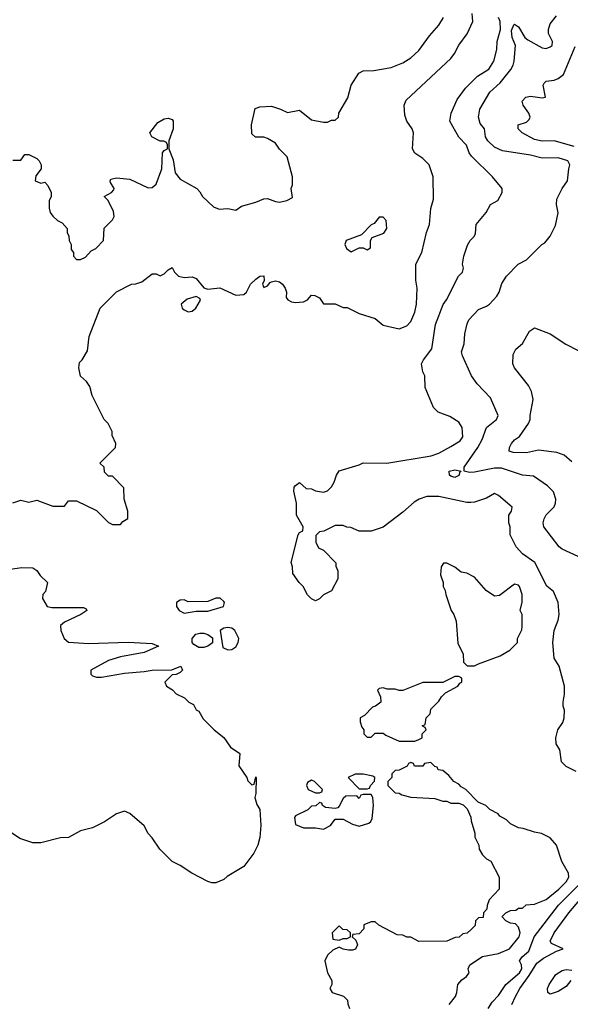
# Model space of a CAD drawing. Header units: inches. Extents: x 2348341 to 2479810, y 460419 to 613669.
# Tile 391 of 656: x 2371684 to 2374451, y 581511 to 586459. Entities that reach past the tile are written whole.
import ezdxf

# ---------------------------------------------------------------- set-up
doc = ezdxf.new("R2010")
doc.units = ezdxf.units.IN
doc.header["$MEASUREMENT"] = 0
doc.layers.add('C3578', color=7, linetype='Continuous')

msp = doc.modelspace()

# ---------------------------------------------------------------- linework, layer by layer
at = {"layer": 'C3578', "color": 2}
for points, elevation in [([(2371650, 584031.3), (2371690, 584044.7), (2371730, 584034), (2371770, 584044.7), (2371850, 584014), (2371910, 584014), (2371930, 584042), (2371970, 584042), (2372070, 583992), (2372130, 583932), (2372150, 583922), (2372190, 583922), (2372203.1, 583936.9), (2372227.3, 583952.7), (2372228, 583990), (2372208.7, 584050), (2372207.3, 584107.3), (2372150, 584166), (2372130, 584166), (2372110, 584186), (2372108, 584210), (2372086, 584230), (2372166, 584310), (2372168, 584330), (2372148, 584370), (2372148, 584390), (2372128, 584430), (2372108, 584450), (2372048.7, 584570), (2372036.4, 584616.4), (2372020.4, 584640.4), (2371990, 584668), (2371982, 584710), (2371984, 584736), (2371998, 584750), (2372024.7, 584795.3), (2372032.9, 584867.1), (2372088.7, 585010), (2372170, 585092), (2372246, 585130), (2372268.4, 585131.6), (2372298, 585142), (2372350, 585182), (2372370, 585182), (2372390, 585172), (2372410, 585182), (2372430, 585202), (2372450, 585214), (2372462, 585190), (2372482, 585170), (2372510, 585162.8), (2372550, 585166.8), (2372570, 585158.8), (2372610, 585111.3), (2372630, 585104.7), (2372690, 585112), (2372770, 585074.8), (2372810, 585078.8), (2372824, 585090), (2372844, 585130), (2372870, 585156), (2372890, 585171), (2372910, 585171.3), (2372912, 585148), (2372904.7, 585130), (2372910, 585114), (2372930, 585122), (2372942, 585138), (2372950, 585141), (2372970, 585146), (2372990, 585141), (2373004.7, 585130), (2373018, 585110), (2373024.7, 585090), (2373023.6, 585063.6), (2373031.6, 585051.6), (2373050, 585042), (2373070, 585038), (2373110, 585042), (2373130, 585052), (2373150, 585074), (2373167.3, 585072.7), (2373190, 585062), (2373210, 585032), (2373270, 585032), (2373310, 585012), (2373330, 585012), (2373390, 584982), (2373470, 584958), (2373510, 584924.7), (2373590, 584906), (2373630, 584921), (2373650, 584942), (2373669.2, 584990), (2373677.2, 585030), (2373681.2, 585110), (2373674, 585150), (2373674, 585230), (2373704, 585290), (2373728.9, 585388.9), (2373744, 585430), (2373749.1, 585510.9), (2373763.1, 585556.9), (2373762, 585670), (2373742, 585730), (2373710, 585762), (2373670, 585788), (2373658, 585810), (2373662, 585890), (2373655.3, 585910), (2373628.7, 585950), (2373619, 585979), (2373615.3, 586030), (2373625.6, 586054.4), (2373850, 586264.7), (2373869, 586290), (2373890, 586331.3), (2373932.1, 586387.9), (2373961.2, 586450), (2373957.2, 586490)], 106), ([(2371650, 585754), (2371690, 585754), (2371710, 585782), (2371730, 585782), (2371770, 585762), (2371782, 585750), (2371792, 585730), (2371792, 585710), (2371764.7, 585675.3), (2371762, 585650), (2371790, 585638), (2371810, 585642), (2371825.4, 585625.4), (2371842, 585590), (2371842, 585570), (2371831.6, 585548.4), (2371831.6, 585511.6), (2371838, 585490), (2371850, 585472), (2371874, 585450), (2371898, 585438), (2371922, 585410), (2371922, 585390), (2371931.6, 585371.6), (2371932, 585350), (2371942, 585330), (2371943.6, 585303.6), (2371954, 585290), (2371954, 585270), (2371970, 585254), (2371990, 585254), (2372014.6, 585265.4), (2372043.1, 585296.9), (2372066, 585310), (2372106, 585350), (2372108.4, 585411.6), (2372150, 585454), (2372158, 585470), (2372155.3, 585495.3), (2372128, 585550), (2372108, 585570), (2372146, 585590), (2372156.4, 585603.6), (2372158, 585610), (2372140.4, 585640.4), (2372138, 585650), (2372142, 585658), (2372170, 585664.7), (2372238, 585658), (2372330, 585614.8), (2372350, 585616), (2372370, 585632), (2372399, 585710), (2372402, 585790), (2372410, 585802), (2372426, 585810), (2372426, 585830), (2372422, 585842), (2372408, 585848), (2372390, 585848.7), (2372348, 585870), (2372338, 585890), (2372378, 585942), (2372410, 585961), (2372430, 585964.7), (2372450, 585958), (2372456, 585950), (2372456, 585910), (2372434, 585850), (2372434, 585810), (2372455.3, 585755.3), (2372464.7, 585690), (2372490, 585658), (2372574, 585610), (2372590, 585594), (2372602, 585570), (2372658, 585518), (2372686.4, 585506.4), (2372730, 585511), (2372770, 585502), (2372798, 585522), (2372870, 585542), (2372910, 585558.8), (2372930, 585561), (2372970, 585544.7), (2372990, 585542), (2373026, 585550), (2373054.6, 585565.4), (2373048.7, 585610), (2373055.3, 585630), (2373055.3, 585670), (2373028, 585770), (2372988.9, 585808.9), (2372970, 585838), (2372930, 585862), (2372910, 585868.7), (2372868.9, 585868.9), (2372850, 585886), (2372848.7, 585930), (2372867.3, 586012.7), (2372890, 586022), (2372950, 586024.7), (2372994, 586010), (2373030, 585992), (2373090, 586004.7), (2373150, 585956), (2373210, 585944.7), (2373230, 585944.7), (2373250, 585954), (2373270, 585954), (2373286, 585970), (2373288, 585990), (2373332.9, 586067.1), (2373349.3, 586130.7), (2373388.9, 586191.1), (2373410, 586202), (2373463.6, 586203.6), (2373550, 586218.8), (2373610, 586242.8), (2373650, 586266.8), (2373690, 586304.7), (2373742.5, 586377.5), (2373790, 586431.3), (2373813.2, 586470)], 110), ([(2374480.4, 582680.4), (2374430, 582706), (2374406, 582730), (2374398, 582790), (2374380.4, 582820.4), (2374378, 582850), (2374388, 582890), (2374412.9, 582927.1), (2374419, 582950), (2374422, 582990), (2374415.3, 583010), (2374415.3, 583030), (2374422, 583070), (2374422, 583110), (2374394, 583210), (2374369.2, 583250), (2374362.7, 583330), (2374369.2, 583390), (2374390, 583442), (2374395.1, 583470), (2374389.2, 583530), (2374365.6, 583585.6), (2374332.9, 583612.9), (2374271.9, 583731.9), (2374210, 583775.3), (2374179, 583810), (2374149, 583870), (2374148.7, 583910), (2374142, 583930), (2374142, 583970), (2374155.3, 583990), (2374158, 584010), (2374090, 584068.7), (2374070, 584078), (2374030, 584055.3), (2373970, 584034), (2373950, 584033.2), (2373930, 584033.2), (2373790, 584063.7), (2373730, 584062.7), (2373690.5, 584049.5), (2373665.8, 584034.2), (2373610, 583984), (2373510, 583908.7), (2373450, 583888.7), (2373390, 583888), (2373347.3, 583907.3), (2373328.4, 583908.4), (2373310, 583918), (2373270, 583918), (2373211.6, 583888.4), (2373190, 583886), (2373172.7, 583867.3), (2373172.7, 583832.7), (2373185.4, 583805.4), (2373210, 583794), (2373272, 583730), (2373272.7, 583712.7), (2373282, 583690), (2373282, 583650), (2373251, 583589), (2373211.1, 583568.9), (2373190, 583548), (2373170, 583538), (2373150, 583548), (2373130, 583568), (2373108, 583610), (2373088, 583630), (2373056.4, 583676.4), (2373055.3, 583710), (2373048.9, 583731.1), (2373084, 583870), (2373090, 583882), (2373106, 583890), (2373108, 583910), (2373075.3, 583970), (2373075.3, 584030), (2373062, 584090), (2373064, 584110), (2373070, 584118), (2373090, 584134), (2373123.6, 584103.6), (2373150, 584102), (2373170, 584092), (2373210, 584084.7), (2373230, 584092), (2373250, 584112), (2373264.7, 584135.3), (2373275.3, 584170), (2373290, 584191.3), (2373390, 584222), (2373410, 584232), (2373528.9, 584231.1), (2373751.9, 584268.1), (2373790, 584280.7), (2373850, 584314), (2373896.6, 584343.4), (2373910, 584362), (2373906.6, 584410), (2373890, 584437.2), (2373845.8, 584465.8), (2373786.3, 584486.3), (2373763.7, 584510), (2373721.2, 584610), (2373719, 584670), (2373709, 584690), (2373703.7, 584730), (2373712.3, 584750), (2373755.2, 584804.8), (2373773.1, 584926.9), (2373812, 585028), (2373829.4, 585050.6), (2373889, 585170), (2373908.7, 585190), (2373914, 585210), (2373909.2, 585230.8), (2373915.3, 585270), (2373934.6, 585325.4), (2373948, 585350), (2373968, 585370), (2373974.6, 585385.4), (2373978, 585430), (2374028, 585490), (2374048.9, 585531.1), (2374086, 585550), (2374108, 585590), (2374108, 585610), (2374059, 585670), (2373953.4, 585773.4), (2373942.7, 585790), (2373929.3, 585829.3), (2373890, 585868), (2373844.5, 585950), (2373851.8, 585990), (2373882.6, 586057.4), (2373924.2, 586115.8), (2373984.8, 586175.2), (2374040.9, 586210), (2374066.6, 586250), (2374082, 586310), (2374083.6, 586350), (2374099.7, 586410), (2374097.4, 586450), (2374089.7, 586470)], 102), ([(2374490, 583761.2), (2374410, 583799), (2374395.3, 583810), (2374317.2, 583910), (2374314, 583930), (2374319, 583950), (2374329.4, 583970.6), (2374369.3, 584010.7), (2374376, 584030), (2374378, 584050), (2374366.3, 584086.3), (2374336.6, 584116.6), (2374266, 584166), (2374209.6, 584169.6), (2374105.1, 584205.1), (2374070, 584205.6), (2373970, 584184.7), (2373944.2, 584184.2), (2373918, 584190), (2373918, 584210), (2373986, 584310), (2374007, 584350), (2374029.2, 584410), (2374079, 584450), (2374089, 584470), (2374050, 584558), (2373982, 584630), (2373954, 584670), (2373909, 584770), (2373904, 584790), (2373917.2, 584830), (2373920.2, 584879.8), (2373933.2, 584930), (2373941.2, 584950), (2373990, 585002.8), (2374030, 585019.1), (2374045.2, 585030), (2374081.2, 585070), (2374093.2, 585090), (2374106, 585134), (2374129.3, 585170.7), (2374188, 585230), (2374230, 585252), (2374308, 585330), (2374322, 585338), (2374348.9, 585371.1), (2374375.5, 585424.5), (2374388.9, 585488.9), (2374381.2, 585530), (2374383.1, 585556.9), (2374409, 585610), (2374437.2, 585650), (2374442.7, 585710), (2374449, 585730), (2374438, 585750), (2374390, 585764.5), (2374310, 585763.6), (2374250, 585778.7), (2374110, 585800.7), (2374070, 585818), (2374036, 585850), (2374025.2, 585870), (2374019, 585910), (2373998, 585938), (2373989, 585970), (2373996, 586010), (2374045.6, 586094.4), (2374097.6, 586142.4), (2374151.7, 586208.3), (2374162.7, 586230), (2374169.3, 586250), (2374174.5, 586330), (2374158, 586370), (2374154.8, 586405.2), (2374167, 586433), (2374170, 586436), (2374190, 586422.8), (2374222, 586370), (2374237.4, 586357.4), (2374310, 586317.3), (2374330, 586314.8), (2374350, 586322.8), (2374359, 586330), (2374361.2, 586350), (2374340.9, 586390), (2374340.7, 586410), (2374350, 586438), (2374381.2, 586478.8)], 98), ([(2374470, 585821.8), (2374370, 585849.6), (2374309.5, 585849.5), (2374270, 585857.2), (2374208.7, 585890), (2374189.2, 585910), (2374188.7, 585930), (2374230, 585944.7), (2374243.1, 585956.9), (2374248.7, 585970), (2374242, 585990), (2374214, 586030), (2374209, 586050), (2374228, 586070), (2374250, 586074.8), (2374310, 586066), (2374326, 586070), (2374314, 586130), (2374319, 586141), (2374329.3, 586150.7), (2374370, 586155.5), (2374390, 586163), (2374415.6, 586184.4), (2374474.8, 586325.2)], 94), ([(2374458, 584238), (2374419, 584270), (2374383.3, 584283.3), (2374290, 584295.6), (2374230, 584281.6), (2374163.9, 584283.9), (2374144, 584290), (2374144.5, 584310), (2374154.5, 584330), (2374170, 584347.7), (2374194.9, 584365.1), (2374240.9, 584430), (2374249.3, 584450), (2374249.3, 584470.7), (2374264, 584550), (2374255.3, 584590), (2374240.2, 584620.2), (2374169.4, 584709.4), (2374162, 584730), (2374163.1, 584776.9), (2374176.4, 584803.6), (2374210, 584832), (2374246.3, 584893.7), (2374270, 584911.3), (2374350, 584881), (2374427.9, 584827.9), (2374490, 584796)], 94), ([(2371624.7, 583695.3), (2371694.6, 583705.4), (2371750, 583704.7), (2371771.1, 583691.1), (2371786.8, 583666.8), (2371824, 583630), (2371813.8, 583586.2), (2371801, 583570), (2371798, 583550), (2371822, 583510), (2371844.9, 583504.9), (2372004.7, 583504.7), (2372018, 583498), (2372022, 583490), (2371992, 583470), (2371908.5, 583431.5), (2371890, 583414), (2371890.7, 583390), (2371908.4, 583350), (2371930, 583330.8), (2372030, 583324.9), (2372230, 583330.6), (2372350, 583324.7), (2372382, 583310), (2372310, 583279), (2372190, 583257.2), (2372130, 583239.3), (2372041, 583190), (2372041, 583170), (2372050, 583161), (2372070, 583154.8), (2372094.8, 583154.8), (2372210, 583174.8), (2372310, 583182.8), (2372350, 583191), (2372448.4, 583191.6), (2372494, 583210), (2372502, 583190), (2372490, 583178), (2372470, 583168), (2372450, 583166), (2372414, 583130), (2372422, 583110), (2372451.1, 583091.1), (2372470, 583072), (2372511.6, 583051.6), (2372534, 583030), (2372556.9, 583016.9), (2372571.6, 582991.6), (2372583.6, 582983.6), (2372605.4, 582945.4), (2372662, 582890), (2372710, 582852), (2372743.5, 582803.5), (2372790, 582772), (2372784.7, 582710), (2372824.7, 582650), (2372830, 582634), (2372850, 582614), (2372862, 582618), (2372870, 582654), (2372872, 582650), (2372871.1, 582571.1), (2372866, 582550), (2372875.3, 582515.3), (2372890.8, 582490), (2372896.3, 582410), (2372890.9, 582349.1), (2372881, 582310), (2372861, 582270), (2372810, 582204), (2372726.4, 582153.6), (2372710, 582138), (2372670, 582122), (2372650, 582122), (2372630, 582128.7), (2372549.3, 582169.3), (2372490, 582208.7), (2372450, 582228.7), (2372388.7, 582290), (2372350, 582348), (2372329.2, 582369.2), (2372310, 582408), (2372238, 582470), (2372210, 582482), (2372170, 582468), (2372110, 582428), (2372050, 582398), (2371990, 582382), (2371930, 582348.7), (2371890, 582348), (2371790, 582322), (2371750, 582322), (2371684.7, 582344.7), (2371588, 582410)], 102), ([(2373841.2, 581510), (2373873.2, 581550), (2373881.2, 581570), (2373885.2, 581610), (2373905.4, 581634.6), (2373928.7, 581650), (2373938, 581662), (2373942, 581670), (2373938, 581690), (2373946, 581710), (2374010, 581750.8), (2374090, 581765.7), (2374145.2, 581790), (2374194, 581850), (2374199, 581870), (2374190, 581898), (2374175.3, 581915.3), (2374150, 581918), (2374126, 581930), (2374108, 581950), (2374110, 581954), (2374126, 581970), (2374150, 581982), (2374176.4, 581983.6), (2374190, 581994), (2374210, 581994), (2374228.4, 582011.6), (2374270, 582014), (2374330, 582038), (2374393.2, 582090), (2374430, 582126.8), (2374444, 582150), (2374442, 582170), (2374408.4, 582228.4), (2374382, 582310), (2374350, 582348), (2374306, 582370), (2374270, 582375.3), (2374214.6, 582394.6), (2374190, 582398), (2374150, 582418), (2374130, 582438), (2374096.4, 582456.4), (2374088.4, 582468.4), (2374046, 582490), (2374026, 582510), (2373987.3, 582527.3), (2373926, 582590), (2373903.1, 582603.1), (2373890, 582618), (2373866, 582630), (2373840.4, 582660.4), (2373810, 582686), (2373786, 582690), (2373782, 582702), (2373770, 582706), (2373750, 582726), (2373718, 582722), (2373710, 582708), (2373668.4, 582708.4), (2373662, 582722), (2373650, 582726), (2373638, 582722), (2373631.6, 582708.4), (2373590, 582688), (2373570, 582686), (2373554, 582670), (2373554, 582650), (2373534, 582630), (2373534, 582610), (2373570, 582574), (2373590, 582572), (2373603.6, 582563.6), (2373650, 582552), (2373770, 582544.7), (2373810, 582532), (2373830, 582532), (2373850, 582522), (2373890, 582522), (2373912.7, 582512.7), (2373932.7, 582492.7), (2373951.6, 582451.6), (2373952.7, 582432.7), (2373971.1, 582371.1), (2373971.6, 582351.6), (2373991.3, 582310), (2373992, 582290), (2374010, 582262), (2374030, 582242), (2374052, 582230), (2374094, 582150), (2374094, 582090), (2374043.6, 582036.4), (2374032.7, 582007.3), (2374031.6, 581988.4), (2374014, 581970), (2374012.7, 581947.3), (2373990, 581946), (2373974, 581930), (2373972.7, 581907.3), (2373952.7, 581887.3), (2373931.6, 581868.4), (2373910, 581866), (2373891.6, 581848.4), (2373872.7, 581847.3), (2373830, 581828), (2373690, 581826), (2373650, 581848), (2373630, 581848), (2373610, 581858), (2373580.4, 581860.4), (2373488.4, 581908.4), (2373470, 581926), (2373450, 581926), (2373414, 581910), (2373414, 581890), (2373390, 581866), (2373358, 581862), (2373354, 581850), (2373372.7, 581832.7), (2373382, 581810), (2373371.1, 581788.9), (2373356.9, 581783.1), (2373336.9, 581783.1), (2373308.9, 581788.9), (2373290, 581798), (2373256.9, 581783.1), (2373230, 581758), (2373218, 581730), (2373231.3, 581670), (2373252, 581630), (2373252, 581610), (2373242, 581590), (2373254, 581570), (2373311.6, 581551.6), (2373332, 581532), (2373332.7, 581512.7), (2373342, 581490)], 106), ([(2374037.2, 581490), (2374058, 581522), (2374090, 581556), (2374126, 581610), (2374194.7, 581670), (2374207.3, 581690), (2374206, 581710), (2374195.3, 581730), (2374209.3, 581750), (2374242.6, 581777.4), (2374269.8, 581850.2), (2374391.3, 582010), (2374675.1, 582290)], 102), ([(2374157.6, 581510), (2374175.1, 581550), (2374196.9, 581590), (2374244.6, 581655.4), (2374282.3, 581717.7), (2374316.6, 581743.4), (2374381.6, 581778.4), (2374414, 581790), (2374356.5, 581816.5), (2374350, 581828), (2374369.5, 581870), (2374443.7, 581970), (2374527, 582070)], 98), ([(2374454, 581630), (2374430, 581600.9), (2374390, 581576), (2374350, 581562), (2374338, 581570), (2374335.3, 581590), (2374344, 581610), (2374378.6, 581661.4), (2374410, 581681), (2374430, 581686), (2374458, 581682)], 94)]:
    msp.add_lwpolyline(points, dxfattribs=dict(at, elevation=elevation))
for points, elevation in [([(2373510, 585466), (2373490, 585466), (2373464.7, 585435.3), (2373450, 585428), (2373402, 585378), (2373324.7, 585350), (2373318, 585330), (2373326, 585310), (2373350, 585292), (2373390, 585312), (2373410, 585312), (2373430, 585302), (2373447.3, 585312.7), (2373446, 585350), (2373455.3, 585364.7), (2373513.6, 585386.4), (2373528, 585410), (2373526, 585450)], 110), ([(2372570, 585068.7), (2372525.8, 585054.2), (2372496, 585030), (2372501, 585010), (2372510, 585001), (2372530, 584990.8), (2372550, 584994), (2372569.2, 585010), (2372593.2, 585050), (2372590, 585058)], 106), ([(2373870, 584159.3), (2373850, 584165.2), (2373844, 584170), (2373842, 584190), (2373870, 584197.1), (2373902, 584190), (2373895.3, 584184.7), (2373890, 584169.3)], 98), ([(2373830, 583728), (2373812.7, 583727.3), (2373802, 583710), (2373798, 583670), (2373811.1, 583631.1), (2373812, 583610), (2373822, 583590), (2373824.7, 583570), (2373851.3, 583490), (2373864.7, 583470), (2373876.9, 583436.9), (2373885.4, 583325.4), (2373912, 583270), (2373914, 583230), (2373932.7, 583212.7), (2373970, 583212), (2373990, 583222), (2374098, 583262), (2374146, 583290), (2374186, 583330), (2374186, 583350), (2374207.3, 583392.7), (2374208, 583410), (2374208, 583470), (2374198, 583490), (2374208.4, 583531.6), (2374208.7, 583570), (2374195.3, 583610), (2374190, 583618), (2374170, 583622), (2374095.3, 583564.7), (2374070, 583562), (2374028, 583590), (2373970, 583658), (2373930, 583678), (2373902, 583682), (2373870, 583708)], 106), ([(2372670, 583552.7), (2372630, 583535.3), (2372530, 583534), (2372510, 583544), (2372490, 583542), (2372472, 583530), (2372471.3, 583510), (2372484.7, 583490), (2372510, 583476), (2372570, 583486.8), (2372630, 583486.8), (2372708, 583510), (2372712.7, 583530), (2372710, 583535.3), (2372691.7, 583551.7)], 106), ([(2372730, 583405.1), (2372710, 583400.7), (2372690.8, 583390), (2372704.4, 583304.4), (2372730, 583293), (2372750, 583294.9), (2372770, 583306.8), (2372782, 583330), (2372784.5, 583350), (2372765.2, 583390), (2372750, 583400.9)], 106), ([(2372610, 583304), (2372584.5, 583304.5), (2372559, 583319), (2372551.1, 583330), (2372551, 583350), (2372569, 583371), (2372590, 583376.5), (2372610, 583375.5), (2372630.2, 583370.2), (2372653.4, 583353.4), (2372652.2, 583327.8), (2372630, 583311)], 102), ([(2373890, 583158), (2373870, 583158), (2373810, 583128), (2373710, 583128), (2373610, 583088), (2373590, 583088), (2373570, 583095.3), (2373530, 583095.3), (2373510, 583102), (2373490, 583098), (2373482, 583090), (2373496.9, 583056.9), (2373498, 583030), (2373472, 583010), (2373456, 583004), (2373416.9, 582963.1), (2373394, 582950), (2373394, 582930), (2373403.6, 582903.6), (2373414, 582890), (2373414, 582870), (2373430, 582854), (2373450, 582854), (2373470, 582874), (2373510, 582874), (2373523.6, 582863.6), (2373590, 582834), (2373670, 582834), (2373690, 582842), (2373706, 582850), (2373706, 582870), (2373726, 582890), (2373722, 582902), (2373706, 582910), (2373722, 582918), (2373726, 582950), (2373746, 582970), (2373750, 582994), (2373790, 583034), (2373803.1, 583056.9), (2373823.1, 583076.9), (2373886, 583110), (2373895.3, 583124.7), (2373906, 583130), (2373906, 583150)], 106), ([(2373410, 582668), (2373370, 582668), (2373334, 582650), (2373390, 582594), (2373430, 582594), (2373442, 582598), (2373446, 582610), (2373467.3, 582632.7), (2373468, 582650), (2373458, 582658)], 106), ([(2373150, 582638), (2373130, 582626), (2373124.7, 582610), (2373134, 582590), (2373170, 582574), (2373190, 582574), (2373202, 582578), (2373206, 582590), (2373166, 582630)], 106), ([(2373450, 582566), (2373410, 582566), (2373398, 582562), (2373390, 582546), (2373378, 582558), (2373323.6, 582556.4), (2373310, 582546), (2373290, 582506), (2373282, 582498), (2373270, 582495.3), (2373220.4, 582500.4), (2373206, 582510), (2373202, 582522), (2373190, 582526), (2373171.6, 582508.4), (2373150, 582506), (2373131.6, 582488.4), (2373070, 582458), (2373064.7, 582450), (2373070, 582414), (2373110, 582398), (2373170, 582398), (2373210, 582391.3), (2373246, 582410), (2373270, 582442), (2373310, 582442), (2373356.9, 582416.9), (2373390, 582406), (2373438, 582422), (2373448, 582430), (2373454.6, 582445.4), (2373462, 582510), (2373458, 582550)], 106), ([(2373290, 581906), (2373254, 581870), (2373258, 581838), (2373290, 581834), (2373310, 581842), (2373330, 581842), (2373346, 581850), (2373346, 581870), (2373330, 581886), (2373307.3, 581887.3)], 106)]:
    msp.add_lwpolyline(points, close=True, dxfattribs=dict(at, elevation=elevation))

doc.saveas('drawing.dxf')
